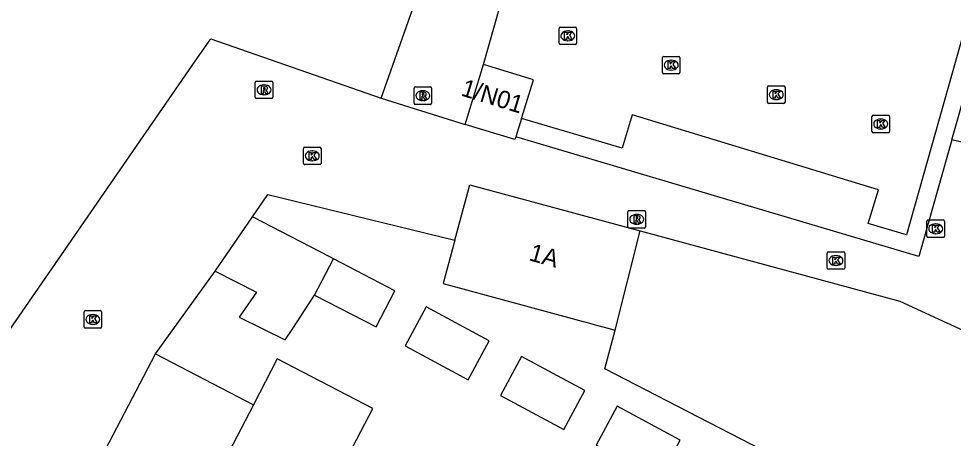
# Model space of a CAD drawing. Extents: x 162812 to 163818, y 381639 to 382470.
# Drawn here: x 163031.1 to 163084.3, y 382073.7 to 382097.6 of the extents above; entities that cross this region are included whole.
import ezdxf

# ---------------------------------------------------------------- set-up
doc = ezdxf.new("R2010")
doc.units = 0
for name, color, linetype in [('IMGEO_Kolk', 7, 'Continuous'), ('IMGEO_Muur', 7, 'Continuous'), ('IMGEO_Pand', 7, 'Continuous'), ('IMGEO_Pand_nummerreeks', 7, 'Continuous'), ('IMGEO_Parkeervlak_open', 7, 'Continuous'), ('IMGEO_Rijbaan_lokaal_open', 7, 'Continuous'), ('IMGEO_Rioolput', 7, 'Continuous')]:
    doc.layers.add(name, color=color, linetype=linetype)

msp = doc.modelspace()

# ---------------------------------------------------------------- linework, layer by layer
at = {"layer": 'IMGEO_Kolk'}
for p, q in [((163061.907, 382097.125), (163062.759, 382097.125)), ((163061.832, 382096.199), (163061.832, 382097.051)), ((163062.32, 382096.905), (163062.345, 382096.905)), ((163062.833, 382097.051), (163062.833, 382096.199)), ((163062.759, 382096.125), (163061.907, 382096.125)), ((163062.343, 382096.345), (163062.318, 382096.345)), ((163067.714, 382094.53), (163067.714, 382095.382)), ((163067.789, 382095.456), (163068.641, 382095.456)), ((163068.202, 382095.236), (163068.227, 382095.236)), ((163068.715, 382095.382), (163068.715, 382094.53)), ((163068.641, 382094.456), (163067.789, 382094.456)), ((163068.225, 382094.676), (163068.2, 382094.676)), ((163073.692, 382092.846), (163073.692, 382093.698)), ((163073.767, 382093.772), (163074.619, 382093.772)), ((163074.18, 382093.552), (163074.205, 382093.552)), ((163074.693, 382093.698), (163074.693, 382092.846)), ((163074.203, 382092.992), (163074.178, 382092.992)), ((163074.619, 382092.772), (163073.767, 382092.772)), ((163079.64, 382091.18), (163079.64, 382092.032)), ((163079.715, 382092.106), (163080.567, 382092.106)), ((163080.128, 382091.886), (163080.153, 382091.886)), ((163080.641, 382092.032), (163080.641, 382091.18)), ((163080.151, 382091.326), (163080.126, 382091.326)), ((163080.567, 382091.106), (163079.715, 382091.106)), ((163047.288, 382089.361), (163047.288, 382090.213)), ((163047.363, 382090.287), (163048.215, 382090.287)), ((163048.289, 382090.213), (163048.289, 382089.361)), ((163047.776, 382090.067), (163047.801, 382090.067)), ((163048.215, 382089.287), (163047.363, 382089.287)), ((163047.799, 382089.507), (163047.774, 382089.507)), ((163082.766, 382085.21), (163082.766, 382086.062)), ((163082.841, 382086.136), (163083.693, 382086.136)), ((163083.767, 382086.062), (163083.767, 382085.21)), ((163083.254, 382085.916), (163083.279, 382085.916)), ((163083.693, 382085.136), (163082.841, 382085.136)), ((163083.277, 382085.356), (163083.252, 382085.356)), ((163077.164, 382084.326), (163078.016, 382084.326)), ((163077.089, 382083.4), (163077.089, 382084.252)), ((163077.577, 382084.106), (163077.602, 382084.106)), ((163078.09, 382084.252), (163078.09, 382083.4)), ((163078.016, 382083.326), (163077.164, 382083.326)), ((163077.6, 382083.546), (163077.575, 382083.546)), ((163034.804, 382080.046), (163034.804, 382080.898)), ((163034.879, 382080.972), (163035.731, 382080.972)), ((163035.292, 382080.752), (163035.317, 382080.752)), ((163035.805, 382080.898), (163035.805, 382080.046)), ((163035.315, 382080.192), (163035.29, 382080.192)), ((163035.731, 382079.972), (163034.879, 382079.972))]:
    msp.add_line(p, q, dxfattribs=at)
for points in [[(163061.907, 382097.125), (163062.759, 382097.125)], [(163061.832, 382096.199), (163061.832, 382097.051)], [(163062.153, 382096.825), (163062.276, 382096.825), (163062.276, 382096.674), (163062.406, 382096.825), (163062.57, 382096.825), (163062.424, 382096.674), (163062.577, 382096.425), (163062.425, 382096.425), (163062.34, 382096.589), (163062.276, 382096.522), (163062.276, 382096.425), (163062.153, 382096.425), (163062.153, 382096.825)], [(163062.833, 382097.051), (163062.833, 382096.199)], [(163062.759, 382096.125), (163061.907, 382096.125)], [(163067.714, 382094.53), (163067.714, 382095.382)], [(163067.789, 382095.456), (163068.641, 382095.456)], [(163068.035, 382095.156), (163068.158, 382095.156), (163068.158, 382095.005), (163068.288, 382095.156), (163068.452, 382095.156), (163068.306, 382095.005), (163068.459, 382094.756), (163068.307, 382094.756), (163068.222, 382094.92), (163068.158, 382094.853), (163068.158, 382094.756), (163068.035, 382094.756), (163068.035, 382095.156)], [(163068.715, 382095.382), (163068.715, 382094.53)], [(163068.641, 382094.456), (163067.789, 382094.456)], [(163073.692, 382092.846), (163073.692, 382093.698)], [(163073.767, 382093.772), (163074.619, 382093.772)], [(163074.013, 382093.472), (163074.136, 382093.472), (163074.136, 382093.321), (163074.266, 382093.472), (163074.43, 382093.472), (163074.284, 382093.321), (163074.437, 382093.072), (163074.285, 382093.072), (163074.2, 382093.236), (163074.136, 382093.169), (163074.136, 382093.072), (163074.013, 382093.072), (163074.013, 382093.472)], [(163074.693, 382093.698), (163074.693, 382092.846)], [(163074.619, 382092.772), (163073.767, 382092.772)], [(163079.64, 382091.18), (163079.64, 382092.032)], [(163079.715, 382092.106), (163080.567, 382092.106)], [(163079.961, 382091.806), (163080.084, 382091.806), (163080.084, 382091.655), (163080.214, 382091.806), (163080.378, 382091.806), (163080.232, 382091.655), (163080.385, 382091.406), (163080.233, 382091.406), (163080.148, 382091.57), (163080.084, 382091.503), (163080.084, 382091.406), (163079.961, 382091.406), (163079.961, 382091.806)], [(163080.641, 382092.032), (163080.641, 382091.18)], [(163080.567, 382091.106), (163079.715, 382091.106)], [(163047.288, 382089.361), (163047.288, 382090.213)], [(163047.363, 382090.287), (163048.215, 382090.287)], [(163048.289, 382090.213), (163048.289, 382089.361)], [(163047.609, 382089.987), (163047.732, 382089.987), (163047.732, 382089.836), (163047.862, 382089.987), (163048.026, 382089.987), (163047.88, 382089.836), (163048.033, 382089.587), (163047.881, 382089.587), (163047.796, 382089.751), (163047.732, 382089.684), (163047.732, 382089.587), (163047.609, 382089.587), (163047.609, 382089.987)], [(163048.215, 382089.287), (163047.363, 382089.287)], [(163082.766, 382085.21), (163082.766, 382086.062)], [(163082.841, 382086.136), (163083.693, 382086.136)], [(163083.767, 382086.062), (163083.767, 382085.21)], [(163083.087, 382085.836), (163083.21, 382085.836), (163083.21, 382085.685), (163083.34, 382085.836), (163083.504, 382085.836), (163083.358, 382085.685), (163083.511, 382085.436), (163083.359, 382085.436), (163083.274, 382085.6), (163083.21, 382085.533), (163083.21, 382085.436), (163083.087, 382085.436), (163083.087, 382085.836)], [(163083.693, 382085.136), (163082.841, 382085.136)], [(163077.164, 382084.326), (163078.016, 382084.326)], [(163077.089, 382083.4), (163077.089, 382084.252)], [(163077.41, 382084.026), (163077.533, 382084.026), (163077.533, 382083.875), (163077.663, 382084.026), (163077.827, 382084.026), (163077.681, 382083.875), (163077.834, 382083.626), (163077.682, 382083.626), (163077.597, 382083.79), (163077.533, 382083.723), (163077.533, 382083.626), (163077.41, 382083.626), (163077.41, 382084.026)], [(163078.09, 382084.252), (163078.09, 382083.4)], [(163078.016, 382083.326), (163077.164, 382083.326)], [(163034.804, 382080.046), (163034.804, 382080.898)], [(163034.879, 382080.972), (163035.731, 382080.972)], [(163035.125, 382080.672), (163035.248, 382080.672), (163035.248, 382080.521), (163035.378, 382080.672), (163035.542, 382080.672), (163035.396, 382080.521), (163035.549, 382080.272), (163035.397, 382080.272), (163035.312, 382080.436), (163035.248, 382080.369), (163035.248, 382080.272), (163035.125, 382080.272), (163035.125, 382080.672)], [(163035.805, 382080.898), (163035.805, 382080.046)], [(163035.731, 382079.972), (163034.879, 382079.972)]]:
    msp.add_lwpolyline(points, dxfattribs=at)
for centre, start, end in [((163061.909, 382097.049), 91.552, 178.448), ((163061.909, 382097.049), 91.552, 178.448), ((163062.757, 382097.049), 1.552, 88.448), ((163062.757, 382097.049), 1.552, 88.448), ((163061.909, 382096.201), 181.552, 268.448), ((163061.909, 382096.201), 181.552, 268.448), ((163062.757, 382096.201), 271.552, 358.448), ((163062.757, 382096.201), 271.552, 358.448), ((163067.791, 382095.38), 91.552, 178.448), ((163067.791, 382095.38), 91.552, 178.448), ((163068.639, 382095.38), 1.552, 88.448), ((163068.639, 382095.38), 1.552, 88.448), ((163067.791, 382094.532), 181.552, 268.448), ((163067.791, 382094.532), 181.552, 268.448), ((163068.639, 382094.532), 271.552, 358.448), ((163068.639, 382094.532), 271.552, 358.448), ((163073.769, 382093.696), 91.552, 178.448), ((163073.769, 382093.696), 91.552, 178.448), ((163074.617, 382093.696), 1.552, 88.448), ((163074.617, 382093.696), 1.552, 88.448), ((163073.769, 382092.848), 181.552, 268.448), ((163073.769, 382092.848), 181.552, 268.448), ((163074.617, 382092.848), 271.552, 358.448), ((163074.617, 382092.848), 271.552, 358.448), ((163079.717, 382092.03), 91.552, 178.448), ((163079.717, 382092.03), 91.552, 178.448), ((163080.565, 382092.03), 1.552, 88.448), ((163080.565, 382092.03), 1.552, 88.448), ((163079.717, 382091.182), 181.552, 268.448), ((163079.717, 382091.182), 181.552, 268.448), ((163080.565, 382091.182), 271.552, 358.448), ((163080.565, 382091.182), 271.552, 358.448), ((163047.365, 382090.211), 91.552, 178.448), ((163047.365, 382090.211), 91.552, 178.448), ((163048.213, 382090.211), 1.552, 88.448), ((163048.213, 382090.211), 1.552, 88.448), ((163047.365, 382089.363), 181.552, 268.448), ((163047.365, 382089.363), 181.552, 268.448), ((163048.213, 382089.363), 271.552, 358.448), ((163048.213, 382089.363), 271.552, 358.448), ((163082.843, 382086.06), 91.552, 178.448), ((163082.843, 382086.06), 91.552, 178.448), ((163083.691, 382086.06), 1.552, 88.448), ((163083.691, 382086.06), 1.552, 88.448), ((163082.843, 382085.212), 181.552, 268.448), ((163082.843, 382085.212), 181.552, 268.448), ((163083.691, 382085.212), 271.552, 358.448), ((163083.691, 382085.212), 271.552, 358.448), ((163077.166, 382084.25), 91.552, 178.448), ((163077.166, 382084.25), 91.552, 178.448), ((163078.014, 382084.25), 1.552, 88.448), ((163078.014, 382084.25), 1.552, 88.448), ((163077.166, 382083.402), 181.552, 268.448), ((163077.166, 382083.402), 181.552, 268.448), ((163078.014, 382083.402), 271.552, 358.448), ((163078.014, 382083.402), 271.552, 358.448), ((163034.881, 382080.896), 91.552, 178.448), ((163034.881, 382080.896), 91.552, 178.448), ((163035.729, 382080.896), 1.552, 88.448), ((163035.729, 382080.896), 1.552, 88.448), ((163034.881, 382080.048), 181.552, 268.448), ((163034.881, 382080.048), 181.552, 268.448), ((163035.729, 382080.048), 271.552, 358.448), ((163035.729, 382080.048), 271.552, 358.448)]:
    msp.add_arc(centre, 0.0765, start, end, dxfattribs=at)
for centre, major_axis, ratio, start_param, end_param in [((163062.319, 382096.625), (-0.387, 0.002), 0.722429, 4.712389, 7.853982), ((163062.344, 382096.625), (-0.39, 0.002), 0.717154, 1.570796, 4.712389), ((163068.201, 382094.956), (-0.387, 0.002), 0.722429, 4.712389, 7.853982), ((163068.226, 382094.956), (-0.39, 0.002), 0.717154, 1.570796, 4.712389), ((163074.179, 382093.272), (-0.387, 0.002), 0.722429, 4.712389, 7.853982), ((163074.204, 382093.272), (-0.39, 0.002), 0.717154, 1.570796, 4.712389), ((163080.127, 382091.606), (-0.387, 0.002), 0.722429, 4.712389, 7.853982), ((163080.152, 382091.606), (-0.39, 0.002), 0.717154, 1.570796, 4.712389), ((163047.775, 382089.787), (-0.387, 0.002), 0.722429, 4.712389, 7.853982), ((163047.8, 382089.787), (-0.39, 0.002), 0.717154, 1.570796, 4.712389), ((163083.253, 382085.636), (-0.387, 0.002), 0.722429, 4.712389, 7.853982), ((163083.278, 382085.636), (-0.39, 0.002), 0.717154, 1.570796, 4.712389), ((163077.576, 382083.826), (-0.387, 0.002), 0.722429, 4.712389, 7.853982), ((163077.601, 382083.826), (-0.39, 0.002), 0.717154, 1.570796, 4.712389), ((163035.291, 382080.472), (-0.387, 0.002), 0.722429, 4.712389, 7.853982), ((163035.316, 382080.472), (-0.39, 0.002), 0.717154, 1.570796, 4.712389)]:
    msp.add_ellipse(centre, major_axis=major_axis, ratio=ratio, start_param=start_param, end_param=end_param, dxfattribs=at)
at = {"layer": 'IMGEO_Muur'}
for points in [[(163084.187, 382090.696), (163082.299, 382084.062), (163059.373, 382090.878)], [(163038.869, 382078.512), (163042.26, 382083.224)]]:
    msp.add_lwpolyline(points, dxfattribs=at)
at = {"layer": 'IMGEO_Pand'}
for points in [[(163051.707, 382093.075), (163055.804, 382104.695)], [(163084.187, 382090.696), (163086.046, 382097.241)], [(163026.665, 382074.215), (163041.132, 382095.175), (163042.017, 382096.457), (163051.707, 382093.075)], [(163056.494, 382091.577), (163057.526, 382094.992)], [(163059.693, 382091.916), (163060.376, 382094.128), (163057.526, 382094.992)], [(163059.693, 382091.916), (163059.373, 382090.878)], [(163059.373, 382090.878), (163059.322, 382090.714), (163056.494, 382091.577)], [(163119.585, 382081.072), (163101.444, 382085.414), (163101.704, 382086.503), (163084.187, 382090.696)], [(163055.907, 382084.983), (163056.76, 382088.134), (163066.455, 382085.51)], [(163042.26, 382083.224), (163044.389, 382086.312)], [(163048.996, 382083.922), (163048.793, 382084.028), (163044.389, 382086.312)], [(163065.033, 382079.863), (163066.455, 382085.51)], [(163066.455, 382085.51), (163081.226, 382081.513), (163094.344, 382075.452)], [(163055.907, 382084.983), (163055.239, 382082.513), (163065.033, 382079.863)], [(163047.925, 382081.857), (163048.996, 382083.922)], [(163047.925, 382081.857), (163051.427, 382080.041), (163052.498, 382082.106), (163048.996, 382083.922)], [(163042.26, 382083.224), (163044.623, 382082.034), (163043.634, 382080.61), (163046.251, 382079.306), (163046.642, 382079.903), (163047.925, 382081.857)], [(163057.861, 382079.259), (163054.267, 382081.186), (163053.074, 382078.961), (163056.667, 382077.033), (163057.861, 382079.259)], [(163089.408, 382064.775), (163064.435, 382077.65), (163065.033, 382079.863)], [(163035.364, 382071.783), (163038.869, 382078.512)], [(163038.869, 382078.512), (163044.44, 382075.611)], [(163049.871, 382072.782), (163051.229, 382075.391), (163045.798, 382078.219), (163044.44, 382075.611)], [(163063.293, 382076.43), (163059.699, 382078.357), (163058.506, 382076.132), (163062.099, 382074.204), (163063.293, 382076.43)], [(163044.44, 382075.611), (163040.931, 382068.873)], [(163068.727, 382073.601), (163065.133, 382075.528), (163063.939, 382073.303), (163067.533, 382071.376), (163068.727, 382073.601)]]:
    msp.add_lwpolyline(points, dxfattribs=at)
at = {"layer": 'IMGEO_Parkeervlak_open'}
msp.add_lwpolyline([(163090.13, 382111.765), (163089.146, 382112.062), (163081.605, 382085.282), (163079.424, 382085.941), (163080.019, 382087.859), (163065.988, 382092.126), (163065.424, 382090.228), (163059.693, 382091.916)], dxfattribs=at)
at = {"layer": 'IMGEO_Rijbaan_lokaal_open'}
for points in [[(163057.526, 382094.992), (163058.467, 382098.276)], [(163051.707, 382093.075), (163056.494, 382091.577)], [(163084.187, 382090.696), (163082.299, 382084.062), (163059.373, 382090.878)], [(163044.389, 382086.312), (163045.258, 382087.591), (163055.907, 382084.983)], [(163038.869, 382078.512), (163042.26, 382083.224)]]:
    msp.add_lwpolyline(points, dxfattribs=at)
at = {"layer": 'IMGEO_Rioolput'}
for p, q in [((163044.547, 382093.123), (163044.547, 382093.975)), ((163044.622, 382094.049), (163045.474, 382094.049)), ((163045.548, 382093.975), (163045.548, 382093.123)), ((163045.035, 382093.829), (163045.06, 382093.829)), ((163053.582, 382092.792), (163053.582, 382093.644)), ((163053.657, 382093.718), (163054.509, 382093.718)), ((163054.07, 382093.498), (163054.095, 382093.498)), ((163054.583, 382093.644), (163054.583, 382092.792)), ((163045.474, 382093.049), (163044.622, 382093.049)), ((163045.058, 382093.269), (163045.033, 382093.269)), ((163054.093, 382092.938), (163054.068, 382092.938)), ((163054.509, 382092.718), (163053.657, 382092.718)), ((163065.753, 382085.75), (163065.753, 382086.602)), ((163065.828, 382086.676), (163066.68, 382086.676)), ((163066.241, 382086.456), (163066.266, 382086.456)), ((163066.754, 382086.602), (163066.754, 382085.75)), ((163066.68, 382085.676), (163065.828, 382085.676)), ((163066.264, 382085.896), (163066.239, 382085.896))]:
    msp.add_line(p, q, dxfattribs=at)
for points in [[(163044.547, 382093.123), (163044.547, 382093.975)], [(163044.622, 382094.049), (163045.474, 382094.049)], [(163045.548, 382093.975), (163045.548, 382093.123)], [(163045.136, 382093.747), (163044.884, 382093.749), (163044.884, 382093.349)], [(163044.884, 382093.349), (163045.008, 382093.349), (163045.008, 382093.511), (163045.019, 382093.511)], [(163045.062, 382093.668), (163045.008, 382093.668), (163045.008, 382093.587)], [(163045.008, 382093.587), (163045.06, 382093.587)], [(163045.066, 382093.482), (163045.137, 382093.349), (163045.277, 382093.349), (163045.212, 382093.475)], [(163053.582, 382092.792), (163053.582, 382093.644)], [(163053.657, 382093.718), (163054.509, 382093.718)], [(163054.171, 382093.416), (163053.919, 382093.418), (163053.919, 382093.018)], [(163054.583, 382093.644), (163054.583, 382092.792)], [(163045.474, 382093.049), (163044.622, 382093.049)], [(163053.919, 382093.018), (163054.043, 382093.018), (163054.043, 382093.18), (163054.054, 382093.18)], [(163054.097, 382093.337), (163054.043, 382093.337), (163054.043, 382093.256)], [(163054.043, 382093.256), (163054.095, 382093.256)], [(163054.101, 382093.151), (163054.172, 382093.018), (163054.312, 382093.018), (163054.247, 382093.144)], [(163054.509, 382092.718), (163053.657, 382092.718)], [(163065.753, 382085.75), (163065.753, 382086.602)], [(163065.828, 382086.676), (163066.68, 382086.676)], [(163066.754, 382086.602), (163066.754, 382085.75)], [(163066.342, 382086.374), (163066.09, 382086.376), (163066.09, 382085.976)], [(163066.09, 382085.976), (163066.214, 382085.976), (163066.214, 382086.138), (163066.225, 382086.138)], [(163066.268, 382086.295), (163066.214, 382086.295), (163066.214, 382086.214)], [(163066.214, 382086.214), (163066.266, 382086.214)], [(163066.272, 382086.109), (163066.343, 382085.976), (163066.483, 382085.976), (163066.418, 382086.102)], [(163066.68, 382085.676), (163065.828, 382085.676)]]:
    msp.add_lwpolyline(points, dxfattribs=at)
for centre, radius, start, end in [((163044.624, 382093.973), 0.0765, 91.552, 178.448), ((163044.624, 382093.973), 0.0765, 91.552, 178.448), ((163045.472, 382093.973), 0.0765, 1.552, 88.448), ((163045.472, 382093.973), 0.0765, 1.552, 88.448), ((163045.018, 382093.458), 0.0533, 26.0293, 88.6989), ((163045.044, 382093.776), 0.19, 274.7715, 282.9687), ((163045.068, 382093.572), 0.0964, 77.0061, 93.1865), ((163045.082, 382093.629), 0.0378, 276.6634, 79.6772), ((163045.135, 382093.637), 0.109, 350.3612, 89.416), ((163045.133, 382093.637), 0.112, 277.5842, 350.9817), ((163045.117, 382093.422), 0.108, 29.5134, 73.7905), ((163053.659, 382093.642), 0.0765, 91.552, 178.448), ((163053.659, 382093.642), 0.0765, 91.552, 178.448), ((163054.17, 382093.306), 0.109, 350.3612, 89.416), ((163054.507, 382093.642), 0.0765, 1.552, 88.448), ((163054.507, 382093.642), 0.0765, 1.552, 88.448), ((163044.624, 382093.125), 0.0765, 181.552, 268.448), ((163044.624, 382093.125), 0.0765, 181.552, 268.448), ((163045.472, 382093.125), 0.0765, 271.552, 358.448), ((163045.472, 382093.125), 0.0765, 271.552, 358.448), ((163054.053, 382093.127), 0.0533, 26.0293, 88.6989), ((163054.079, 382093.445), 0.19, 274.7715, 282.9687), ((163054.103, 382093.241), 0.0964, 77.0061, 93.1865), ((163054.117, 382093.298), 0.0378, 276.6634, 79.6772), ((163054.168, 382093.306), 0.112, 277.5842, 350.9817), ((163054.152, 382093.091), 0.108, 29.5134, 73.7905), ((163053.659, 382092.794), 0.0765, 181.552, 268.448), ((163053.659, 382092.794), 0.0765, 181.552, 268.448), ((163054.507, 382092.794), 0.0765, 271.552, 358.448), ((163054.507, 382092.794), 0.0765, 271.552, 358.448), ((163065.83, 382086.6), 0.0765, 91.552, 178.448), ((163065.83, 382086.6), 0.0765, 91.552, 178.448), ((163066.678, 382086.6), 0.0765, 1.552, 88.448), ((163066.678, 382086.6), 0.0765, 1.552, 88.448), ((163066.224, 382086.085), 0.0533, 26.0293, 88.6989), ((163066.25, 382086.403), 0.19, 274.7715, 282.9687), ((163066.274, 382086.199), 0.0964, 77.0061, 93.1865), ((163066.288, 382086.256), 0.0378, 276.6634, 79.6772), ((163066.341, 382086.264), 0.109, 350.3612, 89.416), ((163066.339, 382086.264), 0.112, 277.5842, 350.9817), ((163066.323, 382086.049), 0.108, 29.5134, 73.7905), ((163065.83, 382085.752), 0.0765, 181.552, 268.448), ((163065.83, 382085.752), 0.0765, 181.552, 268.448), ((163066.678, 382085.752), 0.0765, 271.552, 358.448), ((163066.678, 382085.752), 0.0765, 271.552, 358.448)]:
    msp.add_arc(centre, radius, start, end, dxfattribs=at)
for centre, major_axis, ratio, start_param, end_param in [((163045.034, 382093.549), (-0.387, 0.002), 0.722429, 4.712389, 7.853982), ((163045.059, 382093.549), (-0.39, 0.002), 0.717154, 1.570796, 4.712389), ((163054.069, 382093.218), (-0.387, 0.002), 0.722429, 4.712389, 7.853982), ((163054.094, 382093.218), (-0.39, 0.002), 0.717154, 1.570796, 4.712389), ((163066.24, 382086.176), (-0.387, 0.002), 0.722429, 4.712389, 7.853982), ((163066.265, 382086.176), (-0.39, 0.002), 0.717154, 1.570796, 4.712389)]:
    msp.add_ellipse(centre, major_axis=major_axis, ratio=ratio, start_param=start_param, end_param=end_param, dxfattribs=at)

# ---------------------------------------------------------------- texts
at = {"layer": 'IMGEO_Pand_nummerreeks'}
for s, rotation, p in [('1/N01', 343.029, (163056.199, 382093.236)), ('1A', 344.1761, (163060.071, 382083.854))]:
    msp.add_text(s, height=1, rotation=rotation, dxfattribs=at).set_placement(p)

doc.saveas('drawing.dxf')
